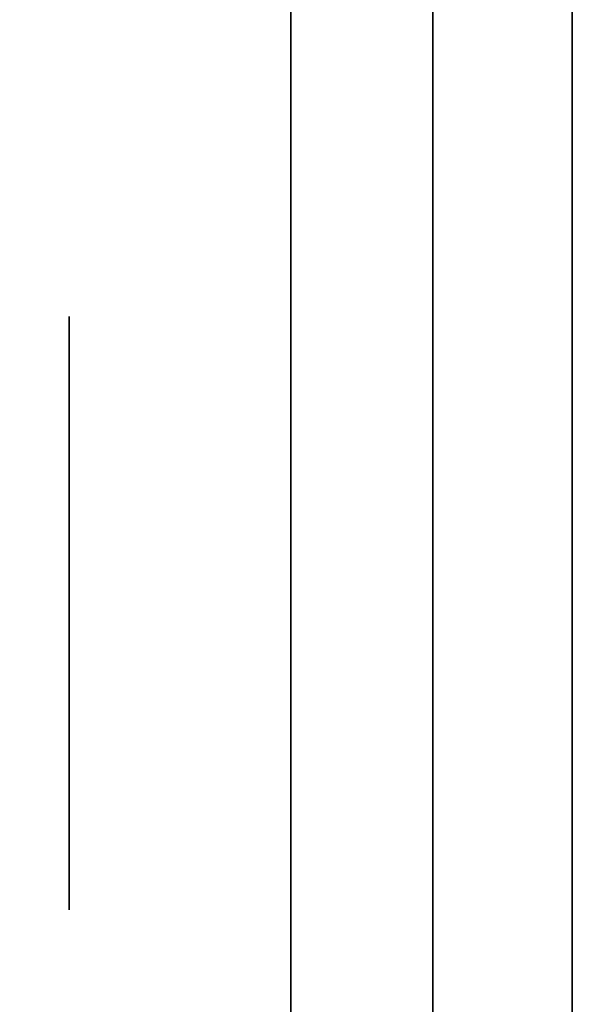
# Model space of a CAD drawing. Extents: x 248.8 to 273, y 2872.5 to 2876.7.
# Tile 418 of 656: x 262.8375 to 262.8625, y 2874.667 to 2874.7114. Entities that reach past the tile are written whole.
import ezdxf

# ---------------------------------------------------------------- set-up
doc = ezdxf.new("R2010")
doc.units = 0
doc.header["$LTSCALE"] = 150
doc.header["$MEASUREMENT"] = 0
doc.layers.add('3DFACE_BOLT', color=7, linetype='CONTINUOUS')
doc.layers.add('3DFACE_SHAPE', color=7, linetype='CONTINUOUS')

msp = doc.modelspace()

# ---------------------------------------------------------------- linework, layer by layer
at = {"layer": '3DFACE_BOLT', "color": 1}
for points, invisible_edges in [([(262.839787, 2874.691354, -0.146583), (262.839787, 2874.698041, -0.135), (262.849787, 2874.691354, -0.146583)], 14), ([(262.849787, 2874.691354, -0.146583), (262.839787, 2874.698041, -0.135), (262.849787, 2874.698041, -0.135)], 3), ([(262.839787, 2874.698041, -0.135), (262.839787, 2874.691354, -0.123417), (262.849787, 2874.698041, -0.135)], 14), ([(262.849787, 2874.698041, -0.135), (262.839787, 2874.691354, -0.123417), (262.849787, 2874.691354, -0.123417)], 3), ([(262.839787, 2874.691354, -0.123417), (262.839787, 2874.698041, -0.135), (262.839787, 2874.691354, -0.146583)], 12), ([(262.839787, 2874.691354, -0.076583), (262.839787, 2874.698041, -0.065), (262.849787, 2874.691354, -0.076583)], 14), ([(262.849787, 2874.691354, -0.076583), (262.839787, 2874.698041, -0.065), (262.849787, 2874.698041, -0.065)], 3), ([(262.839787, 2874.698041, -0.065), (262.839787, 2874.691354, -0.053417), (262.849787, 2874.698041, -0.065)], 14), ([(262.849787, 2874.698041, -0.065), (262.839787, 2874.691354, -0.053417), (262.849787, 2874.691354, -0.053417)], 3), ([(262.839787, 2874.691354, -0.053417), (262.839787, 2874.698041, -0.065), (262.839787, 2874.691354, -0.076583)], 12), ([(262.849787, 2874.691354, -0.146583), (262.849787, 2874.698041, -0.135), (262.849787, 2874.691354, -0.123417)], 12), ([(262.849787, 2874.691354, -0.076583), (262.849787, 2874.698041, -0.065), (262.849787, 2874.691354, -0.053417)], 12), ([(262.899787, 2874.692275, -0.137472), (262.849787, 2874.692666, -0.135), (262.899787, 2874.692666, -0.135)], 3), ([(262.849787, 2874.692666, -0.135), (262.849787, 2874.692275, -0.132528), (262.899787, 2874.692666, -0.135)], 14), ([(262.899787, 2874.692666, -0.135), (262.849787, 2874.692275, -0.132528), (262.899787, 2874.692275, -0.132528)], 3), ([(262.899787, 2874.692275, -0.067472), (262.849787, 2874.692666, -0.065), (262.899787, 2874.692666, -0.065)], 3), ([(262.849787, 2874.692666, -0.065), (262.849787, 2874.692275, -0.062528), (262.899787, 2874.692666, -0.065)], 14), ([(262.899787, 2874.692666, -0.065), (262.849787, 2874.692275, -0.062528), (262.899787, 2874.692275, -0.062528)], 3), ([(262.849787, 2874.692275, -0.137472), (262.849787, 2874.692666, -0.135), (262.899787, 2874.692275, -0.137472)], 14), ([(262.849787, 2874.692275, -0.132528), (262.849787, 2874.692666, -0.135), (262.849787, 2874.692275, -0.137472)], 12), ([(262.849787, 2874.692275, -0.067472), (262.849787, 2874.692666, -0.065), (262.899787, 2874.692275, -0.067472)], 14), ([(262.849787, 2874.692275, -0.062528), (262.849787, 2874.692666, -0.065), (262.849787, 2874.692275, -0.067472)], 12), ([(262.849787, 2874.691139, -0.139702), (262.849787, 2874.692275, -0.137472), (262.899787, 2874.691139, -0.139702)], 14), ([(262.899787, 2874.691139, -0.139702), (262.849787, 2874.692275, -0.137472), (262.899787, 2874.692275, -0.137472)], 3), ([(262.849787, 2874.692275, -0.132528), (262.849787, 2874.691139, -0.130298), (262.899787, 2874.692275, -0.132528)], 14), ([(262.899787, 2874.692275, -0.132528), (262.849787, 2874.691139, -0.130298), (262.899787, 2874.691139, -0.130298)], 3), ([(262.849787, 2874.691139, -0.130298), (262.849787, 2874.692275, -0.132528), (262.849787, 2874.691139, -0.139702)], 14), ([(262.849787, 2874.691139, -0.139702), (262.849787, 2874.692275, -0.132528), (262.849787, 2874.692275, -0.137472)], 3), ([(262.849787, 2874.691139, -0.069702), (262.849787, 2874.692275, -0.067472), (262.899787, 2874.691139, -0.069702)], 14), ([(262.899787, 2874.691139, -0.069702), (262.849787, 2874.692275, -0.067472), (262.899787, 2874.692275, -0.067472)], 3), ([(262.849787, 2874.692275, -0.062528), (262.849787, 2874.691139, -0.060298), (262.899787, 2874.692275, -0.062528)], 14), ([(262.899787, 2874.692275, -0.062528), (262.849787, 2874.691139, -0.060298), (262.899787, 2874.691139, -0.060298)], 3), ([(262.849787, 2874.691139, -0.060298), (262.849787, 2874.692275, -0.062528), (262.849787, 2874.691139, -0.069702)], 14), ([(262.849787, 2874.691139, -0.069702), (262.849787, 2874.692275, -0.062528), (262.849787, 2874.692275, -0.067472)], 3), ([(262.839787, 2874.677979, -0.146583), (262.839787, 2874.691354, -0.146583), (262.849787, 2874.677979, -0.146583)], 14), ([(262.849787, 2874.677979, -0.146583), (262.839787, 2874.691354, -0.146583), (262.849787, 2874.691354, -0.146583)], 3), ([(262.839787, 2874.691354, -0.123417), (262.839787, 2874.677979, -0.123417), (262.849787, 2874.691354, -0.123417)], 14), ([(262.849787, 2874.691354, -0.123417), (262.839787, 2874.677979, -0.123417), (262.849787, 2874.677979, -0.123417)], 3), ([(262.839787, 2874.677979, -0.123417), (262.839787, 2874.691354, -0.123417), (262.839787, 2874.677979, -0.146583)], 14), ([(262.839787, 2874.677979, -0.146583), (262.839787, 2874.691354, -0.123417), (262.839787, 2874.691354, -0.146583)], 3), ([(262.839787, 2874.677979, -0.076583), (262.839787, 2874.691354, -0.076583), (262.849787, 2874.677979, -0.076583)], 14), ([(262.849787, 2874.677979, -0.076583), (262.839787, 2874.691354, -0.076583), (262.849787, 2874.691354, -0.076583)], 3), ([(262.839787, 2874.691354, -0.053417), (262.839787, 2874.677979, -0.053417), (262.849787, 2874.691354, -0.053417)], 14), ([(262.849787, 2874.691354, -0.053417), (262.839787, 2874.677979, -0.053417), (262.849787, 2874.677979, -0.053417)], 3), ([(262.839787, 2874.677979, -0.053417), (262.839787, 2874.691354, -0.053417), (262.839787, 2874.677979, -0.076583)], 14), ([(262.839787, 2874.677979, -0.076583), (262.839787, 2874.691354, -0.053417), (262.839787, 2874.691354, -0.076583)], 3), ([(262.849787, 2874.677979, -0.146583), (262.849787, 2874.691354, -0.146583), (262.849787, 2874.677979, -0.123417)], 14), ([(262.849787, 2874.677979, -0.123417), (262.849787, 2874.691354, -0.146583), (262.849787, 2874.691354, -0.123417)], 3), ([(262.849787, 2874.677979, -0.076583), (262.849787, 2874.691354, -0.076583), (262.849787, 2874.677979, -0.053417)], 14), ([(262.849787, 2874.677979, -0.053417), (262.849787, 2874.691354, -0.076583), (262.849787, 2874.691354, -0.053417)], 3), ([(262.849787, 2874.689369, -0.141472), (262.849787, 2874.691139, -0.139702), (262.899787, 2874.689369, -0.141472)], 14), ([(262.899787, 2874.689369, -0.141472), (262.849787, 2874.691139, -0.139702), (262.899787, 2874.691139, -0.139702)], 3), ([(262.849787, 2874.691139, -0.130298), (262.849787, 2874.689369, -0.128528), (262.899787, 2874.691139, -0.130298)], 14), ([(262.899787, 2874.691139, -0.130298), (262.849787, 2874.689369, -0.128528), (262.899787, 2874.689369, -0.128528)], 3), ([(262.849787, 2874.689369, -0.128528), (262.849787, 2874.691139, -0.130298), (262.849787, 2874.689369, -0.141472)], 14), ([(262.849787, 2874.689369, -0.141472), (262.849787, 2874.691139, -0.130298), (262.849787, 2874.691139, -0.139702)], 3), ([(262.849787, 2874.689369, -0.071472), (262.849787, 2874.691139, -0.069702), (262.899787, 2874.689369, -0.071472)], 14), ([(262.899787, 2874.689369, -0.071472), (262.849787, 2874.691139, -0.069702), (262.899787, 2874.691139, -0.069702)], 3), ([(262.849787, 2874.691139, -0.060298), (262.849787, 2874.689369, -0.058528), (262.899787, 2874.691139, -0.060298)], 14), ([(262.899787, 2874.691139, -0.060298), (262.849787, 2874.689369, -0.058528), (262.899787, 2874.689369, -0.058528)], 3), ([(262.849787, 2874.689369, -0.058528), (262.849787, 2874.691139, -0.060298), (262.849787, 2874.689369, -0.071472)], 14), ([(262.849787, 2874.689369, -0.071472), (262.849787, 2874.691139, -0.060298), (262.849787, 2874.691139, -0.069702)], 3), ([(262.849787, 2874.687139, -0.142608), (262.849787, 2874.689369, -0.141472), (262.899787, 2874.687139, -0.142608)], 14), ([(262.899787, 2874.687139, -0.142608), (262.849787, 2874.689369, -0.141472), (262.899787, 2874.689369, -0.141472)], 3), ([(262.849787, 2874.689369, -0.128528), (262.849787, 2874.687139, -0.127392), (262.899787, 2874.689369, -0.128528)], 14), ([(262.899787, 2874.689369, -0.128528), (262.849787, 2874.687139, -0.127392), (262.899787, 2874.687139, -0.127392)], 3), ([(262.849787, 2874.687139, -0.127392), (262.849787, 2874.689369, -0.128528), (262.849787, 2874.687139, -0.142608)], 14), ([(262.849787, 2874.687139, -0.142608), (262.849787, 2874.689369, -0.128528), (262.849787, 2874.689369, -0.141472)], 3), ([(262.849787, 2874.687139, -0.072608), (262.849787, 2874.689369, -0.071472), (262.899787, 2874.687139, -0.072608)], 14), ([(262.899787, 2874.687139, -0.072608), (262.849787, 2874.689369, -0.071472), (262.899787, 2874.689369, -0.071472)], 3), ([(262.849787, 2874.689369, -0.058528), (262.849787, 2874.687139, -0.057392), (262.899787, 2874.689369, -0.058528)], 14), ([(262.899787, 2874.689369, -0.058528), (262.849787, 2874.687139, -0.057392), (262.899787, 2874.687139, -0.057392)], 3), ([(262.849787, 2874.687139, -0.057392), (262.849787, 2874.689369, -0.058528), (262.849787, 2874.687139, -0.072608)], 14), ([(262.849787, 2874.687139, -0.072608), (262.849787, 2874.689369, -0.058528), (262.849787, 2874.689369, -0.071472)], 3), ([(262.849787, 2874.684666, -0.143), (262.849787, 2874.687139, -0.142608), (262.899787, 2874.684666, -0.143)], 14), ([(262.899787, 2874.684666, -0.143), (262.849787, 2874.687139, -0.142608), (262.899787, 2874.687139, -0.142608)], 3), ([(262.849787, 2874.687139, -0.127392), (262.849787, 2874.684666, -0.127), (262.899787, 2874.687139, -0.127392)], 14), ([(262.899787, 2874.687139, -0.127392), (262.849787, 2874.684666, -0.127), (262.899787, 2874.684666, -0.127)], 3), ([(262.849787, 2874.684666, -0.127), (262.849787, 2874.687139, -0.127392), (262.849787, 2874.684666, -0.143)], 14), ([(262.849787, 2874.684666, -0.143), (262.849787, 2874.687139, -0.127392), (262.849787, 2874.687139, -0.142608)], 3), ([(262.849787, 2874.684666, -0.073), (262.849787, 2874.687139, -0.072608), (262.899787, 2874.684666, -0.073)], 14), ([(262.899787, 2874.684666, -0.073), (262.849787, 2874.687139, -0.072608), (262.899787, 2874.687139, -0.072608)], 3), ([(262.849787, 2874.687139, -0.057392), (262.849787, 2874.684666, -0.057), (262.899787, 2874.687139, -0.057392)], 14), ([(262.899787, 2874.687139, -0.057392), (262.849787, 2874.684666, -0.057), (262.899787, 2874.684666, -0.057)], 3), ([(262.849787, 2874.684666, -0.057), (262.849787, 2874.687139, -0.057392), (262.849787, 2874.684666, -0.073)], 14), ([(262.849787, 2874.684666, -0.073), (262.849787, 2874.687139, -0.057392), (262.849787, 2874.687139, -0.072608)], 3), ([(262.899787, 2874.682194, -0.142608), (262.849787, 2874.684666, -0.143), (262.899787, 2874.684666, -0.143)], 3), ([(262.849787, 2874.684666, -0.127), (262.849787, 2874.682194, -0.127392), (262.899787, 2874.684666, -0.127)], 14), ([(262.899787, 2874.684666, -0.127), (262.849787, 2874.682194, -0.127392), (262.899787, 2874.682194, -0.127392)], 3), ([(262.899787, 2874.682194, -0.072608), (262.849787, 2874.684666, -0.073), (262.899787, 2874.684666, -0.073)], 3), ([(262.849787, 2874.684666, -0.057), (262.849787, 2874.682194, -0.057392), (262.899787, 2874.684666, -0.057)], 14), ([(262.899787, 2874.684666, -0.057), (262.849787, 2874.682194, -0.057392), (262.899787, 2874.682194, -0.057392)], 3), ([(262.849787, 2874.682194, -0.142608), (262.849787, 2874.684666, -0.143), (262.899787, 2874.682194, -0.142608)], 14), ([(262.849787, 2874.682194, -0.127392), (262.849787, 2874.684666, -0.127), (262.849787, 2874.682194, -0.142608)], 14), ([(262.849787, 2874.682194, -0.142608), (262.849787, 2874.684666, -0.127), (262.849787, 2874.684666, -0.143)], 3), ([(262.849787, 2874.682194, -0.072608), (262.849787, 2874.684666, -0.073), (262.899787, 2874.682194, -0.072608)], 14), ([(262.849787, 2874.682194, -0.057392), (262.849787, 2874.684666, -0.057), (262.849787, 2874.682194, -0.072608)], 14), ([(262.849787, 2874.682194, -0.072608), (262.849787, 2874.684666, -0.057), (262.849787, 2874.684666, -0.073)], 3), ([(262.849787, 2874.679964, -0.141472), (262.849787, 2874.682194, -0.142608), (262.899787, 2874.679964, -0.141472)], 14), ([(262.899787, 2874.679964, -0.141472), (262.849787, 2874.682194, -0.142608), (262.899787, 2874.682194, -0.142608)], 3), ([(262.849787, 2874.682194, -0.127392), (262.849787, 2874.679964, -0.128528), (262.899787, 2874.682194, -0.127392)], 14), ([(262.899787, 2874.682194, -0.127392), (262.849787, 2874.679964, -0.128528), (262.899787, 2874.679964, -0.128528)], 3), ([(262.849787, 2874.679964, -0.128528), (262.849787, 2874.682194, -0.127392), (262.849787, 2874.679964, -0.141472)], 14), ([(262.849787, 2874.679964, -0.141472), (262.849787, 2874.682194, -0.127392), (262.849787, 2874.682194, -0.142608)], 3), ([(262.849787, 2874.679964, -0.071472), (262.849787, 2874.682194, -0.072608), (262.899787, 2874.679964, -0.071472)], 14), ([(262.899787, 2874.679964, -0.071472), (262.849787, 2874.682194, -0.072608), (262.899787, 2874.682194, -0.072608)], 3), ([(262.849787, 2874.682194, -0.057392), (262.849787, 2874.679964, -0.058528), (262.899787, 2874.682194, -0.057392)], 14), ([(262.899787, 2874.682194, -0.057392), (262.849787, 2874.679964, -0.058528), (262.899787, 2874.679964, -0.058528)], 3), ([(262.849787, 2874.679964, -0.058528), (262.849787, 2874.682194, -0.057392), (262.849787, 2874.679964, -0.071472)], 14), ([(262.849787, 2874.679964, -0.071472), (262.849787, 2874.682194, -0.057392), (262.849787, 2874.682194, -0.072608)], 3), ([(262.849787, 2874.678194, -0.139702), (262.849787, 2874.679964, -0.141472), (262.899787, 2874.678194, -0.139702)], 14), ([(262.899787, 2874.678194, -0.139702), (262.849787, 2874.679964, -0.141472), (262.899787, 2874.679964, -0.141472)], 3), ([(262.849787, 2874.679964, -0.128528), (262.849787, 2874.678194, -0.130298), (262.899787, 2874.679964, -0.128528)], 14), ([(262.899787, 2874.679964, -0.128528), (262.849787, 2874.678194, -0.130298), (262.899787, 2874.678194, -0.130298)], 3), ([(262.849787, 2874.678194, -0.130298), (262.849787, 2874.679964, -0.128528), (262.849787, 2874.678194, -0.139702)], 14), ([(262.849787, 2874.678194, -0.139702), (262.849787, 2874.679964, -0.128528), (262.849787, 2874.679964, -0.141472)], 3), ([(262.849787, 2874.678194, -0.069702), (262.849787, 2874.679964, -0.071472), (262.899787, 2874.678194, -0.069702)], 14), ([(262.899787, 2874.678194, -0.069702), (262.849787, 2874.679964, -0.071472), (262.899787, 2874.679964, -0.071472)], 3), ([(262.849787, 2874.679964, -0.058528), (262.849787, 2874.678194, -0.060298), (262.899787, 2874.679964, -0.058528)], 14), ([(262.899787, 2874.679964, -0.058528), (262.849787, 2874.678194, -0.060298), (262.899787, 2874.678194, -0.060298)], 3), ([(262.849787, 2874.678194, -0.060298), (262.849787, 2874.679964, -0.058528), (262.849787, 2874.678194, -0.069702)], 14), ([(262.849787, 2874.678194, -0.069702), (262.849787, 2874.679964, -0.058528), (262.849787, 2874.679964, -0.071472)], 3), ([(262.839787, 2874.671291, -0.135), (262.839787, 2874.677979, -0.146583), (262.849787, 2874.671291, -0.135)], 14), ([(262.849787, 2874.671291, -0.135), (262.839787, 2874.677979, -0.146583), (262.849787, 2874.677979, -0.146583)], 3), ([(262.839787, 2874.677979, -0.123417), (262.839787, 2874.671291, -0.135), (262.849787, 2874.677979, -0.123417)], 14), ([(262.849787, 2874.677979, -0.123417), (262.839787, 2874.671291, -0.135), (262.849787, 2874.671291, -0.135)], 3), ([(262.839787, 2874.671291, -0.135), (262.839787, 2874.677979, -0.123417), (262.839787, 2874.677979, -0.146583)], 2), ([(262.839787, 2874.671291, -0.065), (262.839787, 2874.677979, -0.076583), (262.849787, 2874.671291, -0.065)], 14), ([(262.849787, 2874.671291, -0.065), (262.839787, 2874.677979, -0.076583), (262.849787, 2874.677979, -0.076583)], 3), ([(262.839787, 2874.677979, -0.053417), (262.839787, 2874.671291, -0.065), (262.849787, 2874.677979, -0.053417)], 14), ([(262.849787, 2874.677979, -0.053417), (262.839787, 2874.671291, -0.065), (262.849787, 2874.671291, -0.065)], 3), ([(262.839787, 2874.671291, -0.065), (262.839787, 2874.677979, -0.053417), (262.839787, 2874.677979, -0.076583)], 2), ([(262.849787, 2874.677058, -0.137472), (262.849787, 2874.678194, -0.139702), (262.899787, 2874.677058, -0.137472)], 14), ([(262.899787, 2874.677058, -0.137472), (262.849787, 2874.678194, -0.139702), (262.899787, 2874.678194, -0.139702)], 3), ([(262.849787, 2874.678194, -0.130298), (262.849787, 2874.677058, -0.132528), (262.899787, 2874.678194, -0.130298)], 14), ([(262.899787, 2874.678194, -0.130298), (262.849787, 2874.677058, -0.132528), (262.899787, 2874.677058, -0.132528)], 3), ([(262.849787, 2874.677058, -0.132528), (262.849787, 2874.678194, -0.130298), (262.849787, 2874.677058, -0.137472)], 14), ([(262.849787, 2874.677058, -0.137472), (262.849787, 2874.678194, -0.130298), (262.849787, 2874.678194, -0.139702)], 3), ([(262.849787, 2874.677058, -0.067472), (262.849787, 2874.678194, -0.069702), (262.899787, 2874.677058, -0.067472)], 14), ([(262.899787, 2874.677058, -0.067472), (262.849787, 2874.678194, -0.069702), (262.899787, 2874.678194, -0.069702)], 3), ([(262.849787, 2874.678194, -0.060298), (262.849787, 2874.677058, -0.062528), (262.899787, 2874.678194, -0.060298)], 14), ([(262.899787, 2874.678194, -0.060298), (262.849787, 2874.677058, -0.062528), (262.899787, 2874.677058, -0.062528)], 3), ([(262.849787, 2874.677058, -0.062528), (262.849787, 2874.678194, -0.060298), (262.849787, 2874.677058, -0.067472)], 14), ([(262.849787, 2874.677058, -0.067472), (262.849787, 2874.678194, -0.060298), (262.849787, 2874.678194, -0.069702)], 3), ([(262.849787, 2874.671291, -0.135), (262.849787, 2874.677979, -0.146583), (262.849787, 2874.677979, -0.123417)], 2), ([(262.849787, 2874.671291, -0.065), (262.849787, 2874.677979, -0.076583), (262.849787, 2874.677979, -0.053417)], 2), ([(262.849787, 2874.676666, -0.135), (262.849787, 2874.677058, -0.137472), (262.899787, 2874.676666, -0.135)], 14), ([(262.899787, 2874.676666, -0.135), (262.849787, 2874.677058, -0.137472), (262.899787, 2874.677058, -0.137472)], 3), ([(262.849787, 2874.677058, -0.132528), (262.849787, 2874.676666, -0.135), (262.899787, 2874.677058, -0.132528)], 14), ([(262.899787, 2874.677058, -0.132528), (262.849787, 2874.676666, -0.135), (262.899787, 2874.676666, -0.135)], 3), ([(262.849787, 2874.676666, -0.135), (262.849787, 2874.677058, -0.132528), (262.849787, 2874.677058, -0.137472)], 2), ([(262.849787, 2874.676666, -0.065), (262.849787, 2874.677058, -0.067472), (262.899787, 2874.676666, -0.065)], 14), ([(262.899787, 2874.676666, -0.065), (262.849787, 2874.677058, -0.067472), (262.899787, 2874.677058, -0.067472)], 3), ([(262.849787, 2874.677058, -0.062528), (262.849787, 2874.676666, -0.065), (262.899787, 2874.677058, -0.062528)], 14), ([(262.899787, 2874.677058, -0.062528), (262.849787, 2874.676666, -0.065), (262.899787, 2874.676666, -0.065)], 3), ([(262.849787, 2874.676666, -0.065), (262.849787, 2874.677058, -0.062528), (262.849787, 2874.677058, -0.067472)], 2)]:
    msp.add_3dface(points, dxfattribs=dict(at, invisible_edges=invisible_edges))
at = {"layer": '3DFACE_SHAPE', "color": 13}
for points, invisible_edges in [([(262.856187, 2872.521516, -0.1905), (262.856187, 2876.721516, -0.1905), (262.759337, 2872.521516, -0.1905)], 2), ([(262.856187, 2876.721516, -0.1905), (262.759337, 2876.721516, -0.1905), (262.759337, 2872.521516, -0.1905)], 12), ([(262.759337, 2876.721516, -0.0095), (262.856187, 2876.558366, -0.0095), (262.856187, 2874.684666, -0.0095)], 13), ([(262.856187, 2874.684666, -0.0095), (262.856187, 2874.558366, -0.0095), (262.759337, 2876.721516, -0.0095)], 14), ([(262.856187, 2874.558366, -0.0095), (262.856187, 2872.684666, -0.0095), (262.759337, 2876.721516, -0.0095)], 14), ([(262.759337, 2876.721516, -0.0095), (262.856187, 2872.684666, -0.0095), (262.856187, 2872.558366, -0.0095)], 13), ([(262.759337, 2872.521516, -0.0095), (262.759337, 2876.721516, -0.0095), (262.856187, 2872.558366, -0.0095)], 14), ([(262.959337, 2872.521516), (262.959337, 2876.721516), (262.759337, 2872.521516)], 2), ([(262.959337, 2876.721516), (262.759337, 2876.721516), (262.759337, 2872.521516)], 12), ([(262.759337, 2872.521516, -0.2), (262.759337, 2876.721516, -0.2), (262.959337, 2872.521516, -0.2)], 2), ([(262.759337, 2876.721516, -0.2), (262.959337, 2876.721516, -0.2), (262.959337, 2872.521516, -0.2)], 12), ([(262.856187, 2874.558366, -0.1435), (262.856187, 2876.721516, -0.1905), (262.856187, 2872.684666, -0.1435)], 15), ([(262.856187, 2872.684666, -0.1435), (262.856187, 2876.721516, -0.1905), (262.856187, 2872.521516, -0.1905)], 13), ([(262.856187, 2874.684666, -0.1435), (262.856187, 2876.721516, -0.1905), (262.856187, 2874.558366, -0.1435)], 15), ([(262.856187, 2874.684666, -0.1435), (262.856187, 2876.558366, -0.1435), (262.856187, 2876.721516, -0.1905)], 15), ([(262.862487, 2874.558366, -0.0565), (262.862487, 2876.721516, -0.0095), (262.862487, 2872.684666, -0.0565)], 15), ([(262.862487, 2872.684666, -0.0565), (262.862487, 2876.721516, -0.0095), (262.862487, 2872.521516, -0.0095)], 13), ([(262.862487, 2874.684666, -0.0565), (262.862487, 2876.721516, -0.0095), (262.862487, 2874.558366, -0.0565)], 15), ([(262.862487, 2876.558366, -0.0565), (262.862487, 2876.721516, -0.0095), (262.862487, 2874.684666, -0.0565)], 15), ([(262.862487, 2872.521516, -0.1905), (262.862487, 2876.721516, -0.1905), (262.862487, 2876.558366, -0.1435)], 14), ([(262.862487, 2872.521516, -0.0095), (262.862487, 2876.721516, -0.0095), (262.959337, 2872.521516, -0.0095)], 2), ([(262.862487, 2876.721516, -0.0095), (262.959337, 2876.721516, -0.0095), (262.959337, 2872.521516, -0.0095)], 12), ([(262.959337, 2872.521516, -0.1905), (262.959337, 2876.721516, -0.1905), (262.862487, 2872.521516, -0.1905)], 2), ([(262.959337, 2876.721516, -0.1905), (262.862487, 2876.721516, -0.1905), (262.862487, 2872.521516, -0.1905)], 12), ([(262.856187, 2874.684666, -0.1435), (262.856187, 2874.690677, -0.14101), (262.856187, 2876.558366, -0.1435)], 14), ([(262.856187, 2874.690677, -0.14101), (262.856187, 2876.552356, -0.14101), (262.856187, 2876.558366, -0.1435)], 13), ([(262.856187, 2876.552356, -0.07101), (262.856187, 2876.558366, -0.0735), (262.856187, 2874.690677, -0.07101)], 14), ([(262.856187, 2876.558366, -0.0735), (262.856187, 2876.558366, -0.1265), (262.856187, 2874.690677, -0.07101)], 15), ([(262.856187, 2874.690677, -0.07101), (262.856187, 2876.558366, -0.1265), (262.856187, 2874.684666, -0.0735)], 3), ([(262.856187, 2876.558366, -0.1265), (262.856187, 2876.552356, -0.12899), (262.856187, 2874.684666, -0.0735)], 14), ([(262.856187, 2876.552356, -0.05899), (262.856187, 2874.684666, -0.0095), (262.856187, 2876.558366, -0.0565)], 3), ([(262.856187, 2874.684666, -0.0095), (262.856187, 2876.558366, -0.0095), (262.856187, 2876.558366, -0.0565)], 14), ([(262.862487, 2876.552356, -0.07101), (262.862487, 2874.684666, -0.1265), (262.862487, 2876.558366, -0.0735)], 3), ([(262.862487, 2874.684666, -0.1265), (262.862487, 2874.690677, -0.12899), (262.862487, 2876.558366, -0.0735)], 14), ([(262.862487, 2876.558366, -0.0735), (262.862487, 2874.690677, -0.12899), (262.862487, 2876.558366, -0.1265)], 15), ([(262.862487, 2874.690677, -0.12899), (262.862487, 2876.552356, -0.12899), (262.862487, 2876.558366, -0.1265)], 13), ([(262.862487, 2876.552356, -0.05899), (262.862487, 2876.558366, -0.0565), (262.862487, 2874.690677, -0.05899)], 14), ([(262.862487, 2874.690677, -0.05899), (262.862487, 2876.558366, -0.0565), (262.862487, 2874.684666, -0.0565)], 3), ([(262.862487, 2876.552356, -0.14101), (262.862487, 2874.684666, -0.1435), (262.862487, 2876.558366, -0.1435)], 3), ([(262.862487, 2874.684666, -0.1435), (262.862487, 2872.521516, -0.1905), (262.862487, 2876.558366, -0.1435)], 15), ([(262.856187, 2876.552356, -0.12899), (262.856187, 2876.549866, -0.135), (262.856187, 2874.690677, -0.12899)], 14), ([(262.856187, 2876.549866, -0.135), (262.856187, 2876.552356, -0.14101), (262.856187, 2874.693166, -0.135)], 14), ([(262.856187, 2874.693166, -0.135), (262.856187, 2876.552356, -0.14101), (262.856187, 2874.690677, -0.14101)], 3), ([(262.856187, 2874.684666, -0.0735), (262.856187, 2876.552356, -0.12899), (262.856187, 2874.684666, -0.1265)], 15), ([(262.856187, 2876.552356, -0.12899), (262.856187, 2874.690677, -0.12899), (262.856187, 2874.684666, -0.1265)], 15), ([(262.856187, 2874.690677, -0.07101), (262.856187, 2874.693166, -0.065), (262.856187, 2876.552356, -0.07101)], 14), ([(262.856187, 2874.693166, -0.065), (262.856187, 2876.549866, -0.065), (262.856187, 2876.552356, -0.07101)], 13), ([(262.856187, 2874.690677, -0.05899), (262.856187, 2874.684666, -0.0565), (262.856187, 2876.552356, -0.05899)], 14), ([(262.856187, 2874.684666, -0.0565), (262.856187, 2874.684666, -0.0095), (262.856187, 2876.552356, -0.05899)], 15), ([(262.856187, 2876.552356, -0.05899), (262.856187, 2876.549866, -0.065), (262.856187, 2874.690677, -0.05899)], 14), ([(262.862487, 2874.684666, -0.1265), (262.862487, 2876.552356, -0.07101), (262.862487, 2874.684666, -0.0735)], 15), ([(262.862487, 2874.684666, -0.0735), (262.862487, 2876.552356, -0.07101), (262.862487, 2874.690677, -0.07101)], 3), ([(262.862487, 2876.552356, -0.07101), (262.862487, 2876.549866, -0.065), (262.862487, 2874.690677, -0.07101)], 14), ([(262.862487, 2874.690677, -0.05899), (262.862487, 2874.693166, -0.065), (262.862487, 2876.552356, -0.05899)], 14), ([(262.862487, 2874.693166, -0.065), (262.862487, 2876.549866, -0.065), (262.862487, 2876.552356, -0.05899)], 13), ([(262.862487, 2874.690677, -0.14101), (262.862487, 2874.684666, -0.1435), (262.862487, 2876.552356, -0.14101)], 14), ([(262.862487, 2876.552356, -0.14101), (262.862487, 2876.549866, -0.135), (262.862487, 2874.690677, -0.14101)], 14), ([(262.862487, 2874.690677, -0.12899), (262.862487, 2874.693166, -0.135), (262.862487, 2876.552356, -0.12899)], 14), ([(262.862487, 2874.693166, -0.135), (262.862487, 2876.549866, -0.135), (262.862487, 2876.552356, -0.12899)], 13), ([(262.856187, 2874.690677, -0.12899), (262.856187, 2876.549866, -0.135), (262.856187, 2874.693166, -0.135)], 3), ([(262.856187, 2876.549866, -0.065), (262.856187, 2874.693166, -0.065), (262.856187, 2874.690677, -0.05899)], 13), ([(262.862487, 2874.690677, -0.07101), (262.862487, 2876.549866, -0.065), (262.862487, 2874.693166, -0.065)], 3), ([(262.862487, 2876.549866, -0.135), (262.862487, 2874.693166, -0.135), (262.862487, 2874.690677, -0.14101)], 13), ([(262.849787, 2874.684666, -0.17), (262.849787, 2874.690677, -0.14101), (262.849787, 2874.726667, -0.17)], 15), ([(262.849787, 2874.690677, -0.14101), (262.849787, 2874.693166, -0.135), (262.849787, 2874.726667, -0.17)], 14), ([(262.849787, 2874.726667, -0.17), (262.849787, 2874.693166, -0.135), (262.849787, 2874.690677, -0.12899)], 13), ([(262.849787, 2874.690677, -0.12899), (262.849787, 2874.693166, -0.065), (262.849787, 2874.726667, -0.17)], 15), ([(262.849787, 2874.693166, -0.065), (262.849787, 2874.726667, -0.03), (262.849787, 2874.726667, -0.17)], 13), ([(262.849787, 2874.693166, -0.065), (262.849787, 2874.690677, -0.05899), (262.849787, 2874.726667, -0.03)], 14), ([(262.849787, 2874.690677, -0.05899), (262.849787, 2874.684666, -0.0565), (262.849787, 2874.726667, -0.03)], 14), ([(262.849787, 2874.726667, -0.03), (262.849787, 2874.684666, -0.0565), (262.849787, 2874.678656, -0.05899)], 13), ([(262.849787, 2874.726667, -0.03), (262.849787, 2874.678656, -0.05899), (262.849787, 2874.631067, -0.03)], 3), ([(262.856187, 2874.624667, -0.17), (262.849787, 2874.684666, -0.17), (262.856187, 2874.726667, -0.17)], 3), ([(262.849787, 2874.684666, -0.17), (262.849787, 2874.726667, -0.17), (262.856187, 2874.726667, -0.17)], 12), ([(262.849787, 2874.726667, -0.03), (262.849787, 2874.631067, -0.03), (262.856187, 2874.726667, -0.03)], 2), ([(262.856187, 2874.726667, -0.03), (262.849787, 2874.631067, -0.03), (262.856187, 2874.624667, -0.03)], 3), ([(262.856187, 2874.693166, -0.135), (262.856187, 2874.690677, -0.14101), (262.856187, 2874.726667, -0.135)], 14), ([(262.856187, 2874.690677, -0.14101), (262.856187, 2874.684666, -0.1435), (262.856187, 2874.726667, -0.135)], 14), ([(262.856187, 2874.726667, -0.135), (262.856187, 2874.684666, -0.1435), (262.856187, 2874.726667, -0.17)], 15), ([(262.856187, 2874.684666, -0.1435), (262.856187, 2874.678656, -0.14101), (262.856187, 2874.726667, -0.17)], 14), ([(262.856187, 2874.726667, -0.17), (262.856187, 2874.678656, -0.14101), (262.856187, 2874.624667, -0.17)], 3), ([(262.856187, 2874.624667, -0.03), (262.856187, 2874.690677, -0.05899), (262.856187, 2874.726667, -0.03)], 3), ([(262.856187, 2874.690677, -0.05899), (262.856187, 2874.726667, -0.065), (262.856187, 2874.726667, -0.03)], 13), ([(262.856187, 2874.690677, -0.05899), (262.856187, 2874.693166, -0.065), (262.856187, 2874.726667, -0.065)], 14), ([(262.856187, 2874.693166, -0.135), (262.856187, 2874.726667, -0.135), (262.856187, 2874.690677, -0.07101)], 15), ([(262.856187, 2874.690677, -0.07101), (262.856187, 2874.726667, -0.135), (262.856187, 2874.693166, -0.065)], 3), ([(262.856187, 2874.726667, -0.135), (262.856187, 2874.726667, -0.065), (262.856187, 2874.693166, -0.065)], 14), ([(262.849787, 2874.690677, -0.07101), (262.849787, 2874.693166, -0.065), (262.849787, 2874.690677, -0.12899)], 14), ([(262.849787, 2874.690677, -0.07101), (262.856187, 2874.690677, -0.07101), (262.849787, 2874.693166, -0.065)], 3), ([(262.856187, 2874.690677, -0.07101), (262.856187, 2874.693166, -0.065), (262.849787, 2874.693166, -0.065)], 14), ([(262.849787, 2874.693166, -0.065), (262.856187, 2874.693166, -0.065), (262.849787, 2874.690677, -0.05899)], 3), ([(262.856187, 2874.693166, -0.065), (262.856187, 2874.690677, -0.05899), (262.849787, 2874.690677, -0.05899)], 14), ([(262.849787, 2874.690677, -0.14101), (262.856187, 2874.690677, -0.14101), (262.849787, 2874.693166, -0.135)], 3), ([(262.856187, 2874.690677, -0.14101), (262.856187, 2874.693166, -0.135), (262.849787, 2874.693166, -0.135)], 14), ([(262.849787, 2874.693166, -0.135), (262.856187, 2874.693166, -0.135), (262.849787, 2874.690677, -0.12899)], 3), ([(262.856187, 2874.693166, -0.135), (262.856187, 2874.690677, -0.12899), (262.849787, 2874.690677, -0.12899)], 14), ([(262.856187, 2874.690677, -0.12899), (262.856187, 2874.693166, -0.135), (262.856187, 2874.690677, -0.07101)], 14), ([(262.862487, 2874.690677, -0.05899), (262.856187, 2874.690677, -0.05899), (262.862487, 2874.693166, -0.065)], 3), ([(262.856187, 2874.690677, -0.05899), (262.856187, 2874.693166, -0.065), (262.862487, 2874.693166, -0.065)], 14), ([(262.862487, 2874.693166, -0.065), (262.856187, 2874.693166, -0.065), (262.862487, 2874.690677, -0.07101)], 3), ([(262.856187, 2874.693166, -0.065), (262.856187, 2874.690677, -0.07101), (262.862487, 2874.690677, -0.07101)], 14), ([(262.862487, 2874.690677, -0.12899), (262.856187, 2874.690677, -0.12899), (262.862487, 2874.693166, -0.135)], 3), ([(262.856187, 2874.690677, -0.12899), (262.856187, 2874.693166, -0.135), (262.862487, 2874.693166, -0.135)], 14), ([(262.862487, 2874.693166, -0.135), (262.856187, 2874.693166, -0.135), (262.862487, 2874.690677, -0.14101)], 3), ([(262.856187, 2874.693166, -0.135), (262.856187, 2874.690677, -0.14101), (262.862487, 2874.690677, -0.14101)], 14), ([(262.849787, 2874.684666, -0.1435), (262.849787, 2874.690677, -0.14101), (262.849787, 2874.684666, -0.17)], 14), ([(262.849787, 2874.690677, -0.12899), (262.849787, 2874.684666, -0.1265), (262.849787, 2874.690677, -0.07101)], 14), ([(262.849787, 2874.684666, -0.1265), (262.849787, 2874.684666, -0.0735), (262.849787, 2874.690677, -0.07101)], 13), ([(262.849787, 2874.690677, -0.05899), (262.856187, 2874.690677, -0.05899), (262.849787, 2874.684666, -0.0565)], 3), ([(262.856187, 2874.690677, -0.05899), (262.856187, 2874.684666, -0.0565), (262.849787, 2874.684666, -0.0565)], 14), ([(262.849787, 2874.684666, -0.0735), (262.856187, 2874.684666, -0.0735), (262.849787, 2874.690677, -0.07101)], 3), ([(262.856187, 2874.684666, -0.0735), (262.856187, 2874.690677, -0.07101), (262.849787, 2874.690677, -0.07101)], 14), ([(262.849787, 2874.690677, -0.12899), (262.856187, 2874.690677, -0.12899), (262.849787, 2874.684666, -0.1265)], 3), ([(262.856187, 2874.690677, -0.12899), (262.856187, 2874.684666, -0.1265), (262.849787, 2874.684666, -0.1265)], 14), ([(262.849787, 2874.684666, -0.1435), (262.856187, 2874.684666, -0.1435), (262.849787, 2874.690677, -0.14101)], 3), ([(262.856187, 2874.684666, -0.1435), (262.856187, 2874.690677, -0.14101), (262.849787, 2874.690677, -0.14101)], 14), ([(262.856187, 2874.684666, -0.0565), (262.856187, 2874.690677, -0.05899), (262.856187, 2874.624667, -0.03)], 14), ([(262.856187, 2874.690677, -0.07101), (262.856187, 2874.684666, -0.0735), (262.856187, 2874.690677, -0.12899)], 14), ([(262.856187, 2874.684666, -0.0735), (262.856187, 2874.684666, -0.1265), (262.856187, 2874.690677, -0.12899)], 13), ([(262.862487, 2874.690677, -0.07101), (262.856187, 2874.690677, -0.07101), (262.862487, 2874.684666, -0.0735)], 3), ([(262.856187, 2874.690677, -0.07101), (262.856187, 2874.684666, -0.0735), (262.862487, 2874.684666, -0.0735)], 14), ([(262.862487, 2874.684666, -0.0565), (262.856187, 2874.684666, -0.0565), (262.862487, 2874.690677, -0.05899)], 3), ([(262.856187, 2874.684666, -0.0565), (262.856187, 2874.690677, -0.05899), (262.862487, 2874.690677, -0.05899)], 14), ([(262.862487, 2874.684666, -0.1265), (262.856187, 2874.684666, -0.1265), (262.862487, 2874.690677, -0.12899)], 3), ([(262.856187, 2874.684666, -0.1265), (262.856187, 2874.690677, -0.12899), (262.862487, 2874.690677, -0.12899)], 14), ([(262.862487, 2874.690677, -0.14101), (262.856187, 2874.690677, -0.14101), (262.862487, 2874.684666, -0.1435)], 3), ([(262.856187, 2874.690677, -0.14101), (262.856187, 2874.684666, -0.1435), (262.862487, 2874.684666, -0.1435)], 14), ([(262.849787, 2874.684666, -0.1265), (262.849787, 2874.678656, -0.12899), (262.849787, 2874.684666, -0.0735)], 14), ([(262.849787, 2874.684666, -0.0735), (262.849787, 2874.678656, -0.12899), (262.849787, 2874.678656, -0.07101)], 15), ([(262.849787, 2874.678656, -0.14101), (262.849787, 2874.684666, -0.17), (262.849787, 2874.631067, -0.17)], 13), ([(262.849787, 2874.678656, -0.14101), (262.849787, 2874.684666, -0.1435), (262.849787, 2874.684666, -0.17)], 14), ([(262.849787, 2874.684666, -0.0565), (262.856187, 2874.684666, -0.0565), (262.849787, 2874.678656, -0.05899)], 3), ([(262.856187, 2874.684666, -0.0565), (262.856187, 2874.678656, -0.05899), (262.849787, 2874.678656, -0.05899)], 14), ([(262.849787, 2874.678656, -0.07101), (262.856187, 2874.678656, -0.07101), (262.849787, 2874.684666, -0.0735)], 3), ([(262.856187, 2874.678656, -0.07101), (262.856187, 2874.684666, -0.0735), (262.849787, 2874.684666, -0.0735)], 14), ([(262.849787, 2874.684666, -0.1265), (262.856187, 2874.684666, -0.1265), (262.849787, 2874.678656, -0.12899)], 3), ([(262.856187, 2874.684666, -0.1265), (262.856187, 2874.678656, -0.12899), (262.849787, 2874.678656, -0.12899)], 14), ([(262.849787, 2874.678656, -0.14101), (262.856187, 2874.678656, -0.14101), (262.849787, 2874.684666, -0.1435)], 3), ([(262.856187, 2874.678656, -0.14101), (262.856187, 2874.684666, -0.1435), (262.849787, 2874.684666, -0.1435)], 14), ([(262.849787, 2874.631067, -0.17), (262.849787, 2874.684666, -0.17), (262.856187, 2874.624667, -0.17)], 14), ([(262.856187, 2874.684666, -0.0735), (262.856187, 2874.678656, -0.07101), (262.856187, 2874.684666, -0.1265)], 14), ([(262.856187, 2874.678656, -0.07101), (262.856187, 2874.676166, -0.065), (262.856187, 2874.684666, -0.1265)], 14), ([(262.856187, 2874.684666, -0.1265), (262.856187, 2874.676166, -0.065), (262.856187, 2874.678656, -0.12899)], 3), ([(262.856187, 2874.684666, -0.0565), (262.856187, 2874.624667, -0.065), (262.856187, 2874.678656, -0.05899)], 3), ([(262.856187, 2874.624667, -0.065), (262.856187, 2874.684666, -0.0565), (262.856187, 2874.624667, -0.03)], 3), ([(262.862487, 2874.684666, -0.0735), (262.856187, 2874.684666, -0.0735), (262.862487, 2874.678656, -0.07101)], 3), ([(262.856187, 2874.684666, -0.0735), (262.856187, 2874.678656, -0.07101), (262.862487, 2874.678656, -0.07101)], 14), ([(262.862487, 2874.678656, -0.05899), (262.856187, 2874.678656, -0.05899), (262.862487, 2874.684666, -0.0565)], 3), ([(262.856187, 2874.678656, -0.05899), (262.856187, 2874.684666, -0.0565), (262.862487, 2874.684666, -0.0565)], 14), ([(262.862487, 2874.678656, -0.12899), (262.856187, 2874.678656, -0.12899), (262.862487, 2874.684666, -0.1265)], 3), ([(262.856187, 2874.678656, -0.12899), (262.856187, 2874.684666, -0.1265), (262.862487, 2874.684666, -0.1265)], 14), ([(262.862487, 2874.684666, -0.1435), (262.856187, 2874.684666, -0.1435), (262.862487, 2874.678656, -0.14101)], 3), ([(262.856187, 2874.684666, -0.1435), (262.856187, 2874.678656, -0.14101), (262.862487, 2874.678656, -0.14101)], 14), ([(262.856187, 2874.678656, -0.14101), (262.856187, 2874.684666, -0.1435), (262.856187, 2874.564377, -0.14101)], 14), ([(262.856187, 2874.564377, -0.14101), (262.856187, 2874.684666, -0.1435), (262.856187, 2874.558366, -0.1435)], 3), ([(262.856187, 2874.678656, -0.07101), (262.856187, 2874.684666, -0.0735), (262.856187, 2874.564377, -0.07101)], 14), ([(262.856187, 2874.684666, -0.0735), (262.856187, 2874.684666, -0.1265), (262.856187, 2874.564377, -0.07101)], 15), ([(262.856187, 2874.564377, -0.07101), (262.856187, 2874.684666, -0.1265), (262.856187, 2874.558366, -0.0735)], 3), ([(262.856187, 2874.684666, -0.1265), (262.856187, 2874.678656, -0.12899), (262.856187, 2874.558366, -0.0735)], 14), ([(262.856187, 2874.678656, -0.05899), (262.856187, 2874.558366, -0.0095), (262.856187, 2874.684666, -0.0565)], 3), ([(262.856187, 2874.558366, -0.0095), (262.856187, 2874.684666, -0.0095), (262.856187, 2874.684666, -0.0565)], 14), ([(262.862487, 2874.678656, -0.07101), (262.862487, 2874.558366, -0.1265), (262.862487, 2874.684666, -0.0735)], 3), ([(262.862487, 2874.558366, -0.1265), (262.862487, 2874.564377, -0.12899), (262.862487, 2874.684666, -0.0735)], 14), ([(262.862487, 2874.684666, -0.0735), (262.862487, 2874.564377, -0.12899), (262.862487, 2874.684666, -0.1265)], 15), ([(262.862487, 2874.564377, -0.12899), (262.862487, 2874.678656, -0.12899), (262.862487, 2874.684666, -0.1265)], 13), ([(262.862487, 2874.678656, -0.05899), (262.862487, 2874.684666, -0.0565), (262.862487, 2874.564377, -0.05899)], 14), ([(262.862487, 2874.564377, -0.05899), (262.862487, 2874.684666, -0.0565), (262.862487, 2874.558366, -0.0565)], 3), ([(262.862487, 2874.678656, -0.14101), (262.862487, 2874.558366, -0.1435), (262.862487, 2874.684666, -0.1435)], 3), ([(262.862487, 2874.558366, -0.1435), (262.862487, 2872.521516, -0.1905), (262.862487, 2874.684666, -0.1435)], 15), ([(262.849787, 2874.678656, -0.05899), (262.849787, 2874.676166, -0.065), (262.849787, 2874.631067, -0.03)], 14), ([(262.849787, 2874.631067, -0.03), (262.849787, 2874.676166, -0.065), (262.849787, 2874.678656, -0.07101)], 13), ([(262.849787, 2874.678656, -0.12899), (262.849787, 2874.676166, -0.135), (262.849787, 2874.678656, -0.07101)], 14), ([(262.849787, 2874.678656, -0.07101), (262.849787, 2874.676166, -0.135), (262.849787, 2874.631067, -0.03)], 15), ([(262.849787, 2874.676166, -0.135), (262.849787, 2874.678656, -0.14101), (262.849787, 2874.631067, -0.03)], 14), ([(262.849787, 2874.631067, -0.03), (262.849787, 2874.678656, -0.14101), (262.849787, 2874.631067, -0.17)], 3), ([(262.849787, 2874.678656, -0.05899), (262.856187, 2874.678656, -0.05899), (262.849787, 2874.676166, -0.065)], 3), ([(262.856187, 2874.678656, -0.05899), (262.856187, 2874.676166, -0.065), (262.849787, 2874.676166, -0.065)], 14), ([(262.849787, 2874.676166, -0.065), (262.856187, 2874.676166, -0.065), (262.849787, 2874.678656, -0.07101)], 3), ([(262.856187, 2874.676166, -0.065), (262.856187, 2874.678656, -0.07101), (262.849787, 2874.678656, -0.07101)], 14), ([(262.849787, 2874.678656, -0.12899), (262.856187, 2874.678656, -0.12899), (262.849787, 2874.676166, -0.135)], 3), ([(262.856187, 2874.678656, -0.12899), (262.856187, 2874.676166, -0.135), (262.849787, 2874.676166, -0.135)], 14), ([(262.849787, 2874.676166, -0.135), (262.856187, 2874.676166, -0.135), (262.849787, 2874.678656, -0.14101)], 3), ([(262.856187, 2874.676166, -0.135), (262.856187, 2874.678656, -0.14101), (262.849787, 2874.678656, -0.14101)], 14), ([(262.856187, 2874.678656, -0.14101), (262.856187, 2874.624667, -0.135), (262.856187, 2874.624667, -0.17)], 13), ([(262.856187, 2874.678656, -0.14101), (262.856187, 2874.676166, -0.135), (262.856187, 2874.624667, -0.135)], 14), ([(262.856187, 2874.676166, -0.135), (262.856187, 2874.678656, -0.12899), (262.856187, 2874.624667, -0.135)], 14), ([(262.856187, 2874.676166, -0.065), (262.856187, 2874.624667, -0.135), (262.856187, 2874.678656, -0.12899)], 15), ([(262.856187, 2874.678656, -0.05899), (262.856187, 2874.624667, -0.065), (262.856187, 2874.676166, -0.065)], 3), ([(262.862487, 2874.678656, -0.07101), (262.856187, 2874.678656, -0.07101), (262.862487, 2874.676166, -0.065)], 3), ([(262.856187, 2874.678656, -0.07101), (262.856187, 2874.676166, -0.065), (262.862487, 2874.676166, -0.065)], 14), ([(262.862487, 2874.676166, -0.065), (262.856187, 2874.676166, -0.065), (262.862487, 2874.678656, -0.05899)], 3), ([(262.856187, 2874.676166, -0.065), (262.856187, 2874.678656, -0.05899), (262.862487, 2874.678656, -0.05899)], 14), ([(262.862487, 2874.676166, -0.135), (262.856187, 2874.676166, -0.135), (262.862487, 2874.678656, -0.12899)], 3), ([(262.856187, 2874.676166, -0.135), (262.856187, 2874.678656, -0.12899), (262.862487, 2874.678656, -0.12899)], 14), ([(262.862487, 2874.678656, -0.14101), (262.856187, 2874.678656, -0.14101), (262.862487, 2874.676166, -0.135)], 3), ([(262.856187, 2874.678656, -0.14101), (262.856187, 2874.676166, -0.135), (262.862487, 2874.676166, -0.135)], 14), ([(262.856187, 2874.678656, -0.12899), (262.856187, 2874.676166, -0.135), (262.856187, 2874.564377, -0.12899)], 14), ([(262.856187, 2874.676166, -0.135), (262.856187, 2874.678656, -0.14101), (262.856187, 2874.566866, -0.135)], 14), ([(262.856187, 2874.566866, -0.135), (262.856187, 2874.678656, -0.14101), (262.856187, 2874.564377, -0.14101)], 3), ([(262.856187, 2874.558366, -0.0735), (262.856187, 2874.678656, -0.12899), (262.856187, 2874.558366, -0.1265)], 15), ([(262.856187, 2874.678656, -0.12899), (262.856187, 2874.564377, -0.12899), (262.856187, 2874.558366, -0.1265)], 15), ([(262.856187, 2874.564377, -0.07101), (262.856187, 2874.566866, -0.065), (262.856187, 2874.678656, -0.07101)], 14), ([(262.856187, 2874.566866, -0.065), (262.856187, 2874.676166, -0.065), (262.856187, 2874.678656, -0.07101)], 13), ([(262.856187, 2874.564377, -0.05899), (262.856187, 2874.558366, -0.0565), (262.856187, 2874.678656, -0.05899)], 14), ([(262.856187, 2874.558366, -0.0565), (262.856187, 2874.558366, -0.0095), (262.856187, 2874.678656, -0.05899)], 15), ([(262.856187, 2874.678656, -0.05899), (262.856187, 2874.676166, -0.065), (262.856187, 2874.564377, -0.05899)], 14), ([(262.862487, 2874.558366, -0.1265), (262.862487, 2874.678656, -0.07101), (262.862487, 2874.558366, -0.0735)], 15), ([(262.862487, 2874.558366, -0.0735), (262.862487, 2874.678656, -0.07101), (262.862487, 2874.564377, -0.07101)], 3), ([(262.862487, 2874.678656, -0.07101), (262.862487, 2874.676166, -0.065), (262.862487, 2874.564377, -0.07101)], 14), ([(262.862487, 2874.564377, -0.05899), (262.862487, 2874.566866, -0.065), (262.862487, 2874.678656, -0.05899)], 14), ([(262.862487, 2874.566866, -0.065), (262.862487, 2874.676166, -0.065), (262.862487, 2874.678656, -0.05899)], 13), ([(262.862487, 2874.564377, -0.14101), (262.862487, 2874.558366, -0.1435), (262.862487, 2874.678656, -0.14101)], 14), ([(262.862487, 2874.678656, -0.14101), (262.862487, 2874.676166, -0.135), (262.862487, 2874.564377, -0.14101)], 14), ([(262.862487, 2874.564377, -0.12899), (262.862487, 2874.566866, -0.135), (262.862487, 2874.678656, -0.12899)], 14), ([(262.862487, 2874.566866, -0.135), (262.862487, 2874.676166, -0.135), (262.862487, 2874.678656, -0.12899)], 13), ([(262.856187, 2874.624667, -0.065), (262.856187, 2874.624667, -0.135), (262.856187, 2874.676166, -0.065)], 14), ([(262.856187, 2874.564377, -0.12899), (262.856187, 2874.676166, -0.135), (262.856187, 2874.566866, -0.135)], 3), ([(262.856187, 2874.676166, -0.065), (262.856187, 2874.566866, -0.065), (262.856187, 2874.564377, -0.05899)], 13), ([(262.862487, 2874.564377, -0.07101), (262.862487, 2874.676166, -0.065), (262.862487, 2874.566866, -0.065)], 3), ([(262.862487, 2874.676166, -0.135), (262.862487, 2874.566866, -0.135), (262.862487, 2874.564377, -0.14101)], 13)]:
    msp.add_3dface(points, dxfattribs=dict(at, invisible_edges=invisible_edges))

doc.saveas('drawing.dxf')
